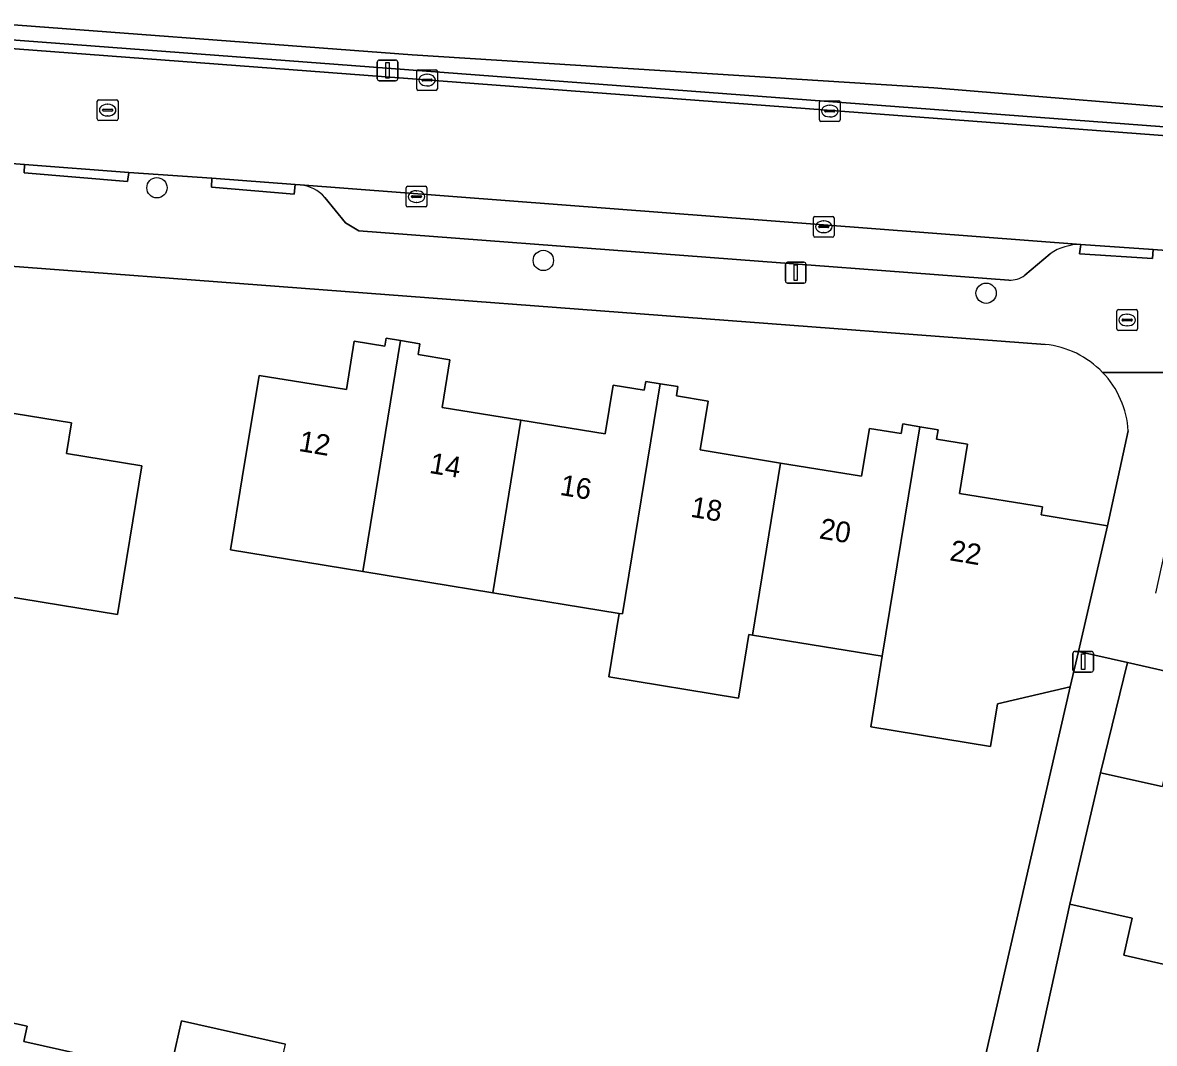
# Model space of a CAD drawing. Extents: x 163683 to 164494, y 382709 to 383872.
# Drawn here: x 163950.2 to 164004.7, y 383647.2 to 383696.4 of the extents above; entities that cross this region are included whole.
import ezdxf

# ---------------------------------------------------------------- set-up
doc = ezdxf.new("R2010")
doc.units = 0
for name, color, linetype in [('IMGEO_Boom', 7, 'Continuous'), ('IMGEO_Brandkraan', 7, 'Continuous'), ('IMGEO_Erf', 7, 'Continuous'), ('IMGEO_Groenvoorziening', 7, 'Continuous'), ('IMGEO_Kolk', 7, 'Continuous'), ('IMGEO_Lichtmast', 7, 'Continuous'), ('IMGEO_Pand', 7, 'Continuous'), ('IMGEO_Pand_nummerreeks', 7, 'Continuous'), ('IMGEO_Parkeervlak_open', 7, 'Continuous'), ('IMGEO_Rijbaan_lokaal_open', 7, 'Continuous'), ('IMGEO_Rioolput', 7, 'Continuous'), ('IMGEO_Voetpad_open', 7, 'Continuous')]:
    doc.layers.add(name, color=color, linetype=linetype)

msp = doc.modelspace()

# ---------------------------------------------------------------- linework, layer by layer
at = {"layer": 'IMGEO_Boom'}
for centre in [(163956.625, 383688.479), (163975.249, 383684.975), (163996.591, 383683.394)]:
    msp.add_circle(centre, 0.489, dxfattribs=at)
at = {"layer": 'IMGEO_Brandkraan'}
for p, q in [((164002.89, 383681.677), (164002.89, 383682.529)), ((164002.965, 383682.603), (164003.817, 383682.603)), ((164003.378, 383682.383), (164003.403, 383682.383)), ((164003.891, 383682.529), (164003.891, 383681.677)), ((164003.149, 383682.097), (164003.149, 383682.109)), ((164003.587, 383682.06), (164003.189, 383682.06)), ((164003.192, 383682.146), (164003.59, 383682.146)), ((164003.633, 383682.109), (164003.633, 383682.097)), ((164003.817, 383681.603), (164002.965, 383681.603)), ((164003.401, 383681.823), (164003.376, 383681.823))]:
    msp.add_line(p, q, dxfattribs=at)
for points in [[(164002.89, 383681.677), (164002.89, 383682.529)], [(164002.965, 383682.603), (164003.817, 383682.603)], [(164003.891, 383682.529), (164003.891, 383681.677)], [(164003.817, 383681.603), (164002.965, 383681.603)]]:
    msp.add_lwpolyline(points, dxfattribs=at)
for centre, radius, start, end in [((164002.967, 383682.527), 0.0765, 91.552, 178.448), ((164002.967, 383682.527), 0.0765, 91.552, 178.448), ((164003.815, 383682.527), 0.0765, 1.552, 88.448), ((164003.815, 383682.527), 0.0765, 1.552, 88.448), ((164003.189, 383682.106), 0.0403, 85.8775, 175.7526), ((164003.186, 383682.096), 0.0366, 178.938, 274.7102), ((164003.59, 383682.103), 0.043, 264.8664, 352.4533), ((164003.594, 383682.108), 0.0386, 1.7309, 96.639), ((164002.967, 383681.679), 0.0765, 181.552, 268.448), ((164002.967, 383681.679), 0.0765, 181.552, 268.448), ((164003.815, 383681.679), 0.0765, 271.552, 358.448), ((164003.815, 383681.679), 0.0765, 271.552, 358.448)]:
    msp.add_arc(centre, radius, start, end, dxfattribs=at)
for centre, major_axis, ratio, start_param, end_param in [((164003.377, 383682.103), (-0.387, 0.002), 0.722429, 4.712389, 7.853982), ((164003.402, 383682.103), (-0.39, 0.002), 0.717154, 1.570796, 4.712389)]:
    msp.add_ellipse(centre, major_axis=major_axis, ratio=ratio, start_param=start_param, end_param=end_param, dxfattribs=at)
at = {"layer": 'IMGEO_Erf'}
for points in [[(163999.434, 383680.927), (163912.427, 383687.515)], [(163978.898, 383667.964), (163972.808, 383668.958), (163966.549, 383669.98), (163960.172, 383671.02), (163960.74, 383674.501), (163961.545, 383679.435), (163965.755, 383678.749), (163966.135, 383681.077), (163967.609, 383680.837), (163967.672, 383681.223), (163968.364, 383681.11), (163969.302, 383680.957), (163969.217, 383680.439), (163970.742, 383680.19), (163970.367, 383677.892), (163974.164, 383677.272), (163978.222, 383676.61), (163978.607, 383678.966), (163980.112, 383678.721), (163980.181, 383679.144), (163980.875, 383679.031), (163981.733, 383678.891), (163981.661, 383678.449), (163983.193, 383678.199), (163982.809, 383675.842), (163986.677, 383675.211), (163990.591, 383674.572), (163990.968, 383676.882), (163992.501, 383676.632), (163992.576, 383677.094), (163993.387, 383676.962), (163994.278, 383676.817), (163994.203, 383676.356), (163995.69, 383676.113), (163995.304, 383673.747), (163999.303, 383673.095), (163999.24, 383672.71), (164002.438, 383672.189), (164003.44, 383676.754)], [(163946.172, 383678.178), (163952.5, 383677.142), (163952.258, 383675.662), (163955.89, 383675.068), (163954.718, 383667.91), (163951.086, 383668.505), (163946.964, 383669.18)], [(163994.402, 383637.272), (164000.64, 383664.418), (163997.138, 383663.597), (163996.804, 383661.546), (163991.026, 383662.488), (163991.582, 383665.895), (163985.324, 383666.916), (163985.159, 383666.943), (163984.659, 383663.877), (163978.398, 383664.898), (163978.898, 383667.964)], [(164050.079, 383654.983), (164003.402, 383665.596), (164002.104, 383660.284), (164005.079, 383659.626)], [(164034.033, 383644.483), (164027.897, 383645.878), (164021.759, 383647.274), (164015.621, 383648.669), (164009.485, 383650.064), (164003.228, 383651.487), (164003.633, 383653.268), (164000.621, 383653.954), (163996.811, 383636.605), (164000.879, 383635.68), (164001.461, 383638.24), (164006.539, 383637.085), (164011.569, 383635.942), (164010.999, 383633.434), (164013.166, 383632.941), (164013.748, 383635.501), (164018.823, 383634.347), (164023.856, 383633.203), (164023.274, 383630.643), (164025.441, 383630.154), (164026.023, 383632.714), (164031.098, 383631.56), (164036.131, 383630.416)], [(163941.229, 383650.059), (163950.374, 383648.071), (163950.207, 383647.332), (163957.229, 383645.751), (163957.81, 383648.331), (163962.827, 383647.201)]]:
    msp.add_lwpolyline(points, dxfattribs=at)
for centre, radius, start, end in [((163998.985, 383676.485), 4.464, 43.8499, 84.2339), ((163998.985, 383676.488), 4.463, 3.4217, 43.82)]:
    msp.add_arc(centre, radius, start, end, dxfattribs=at)
at = {"layer": 'IMGEO_Groenvoorziening'}
for points in [[(163875.92, 383701.182), (164008.37, 383691.171), (164046.19, 383688.306), (164050.148, 383687.824), (164053.221, 383687.449), (164058.911, 383686.529), (164059.047, 383686.503), (164061.457, 383686.045), (164064.777, 383685.414), (164071.947, 383683.775), (164078.624, 383682.014), (164085.415, 383679.853), (164091.677, 383677.545), (164096.987, 383675.416), (164101.436, 383673.47), (164106.164, 383671.225), (164111.467, 383668.491), (164115.315, 383666.393), (164116.361, 383665.823), (164116.661, 383668.04), (164115.519, 383668.458)], [(163946.267, 383696.593), (163968.93, 383694.886), (163994.067, 383693.289), (164008.862, 383692.068), (164038.308, 383689.82), (164050.175, 383688.655), (164052.345, 383688.185)], [(164052.345, 383688.185), (164050.175, 383688.655), (164038.308, 383689.82), (164008.862, 383692.068), (163994.067, 383693.289), (163968.93, 383694.886), (163946.267, 383696.593)]]:
    msp.add_lwpolyline(points, dxfattribs=at)
at = {"layer": 'IMGEO_Kolk'}
for p, q in [((163969.144, 383693.243), (163969.144, 383694.095)), ((163969.219, 383694.169), (163970.071, 383694.169)), ((163969.632, 383693.949), (163969.657, 383693.949)), ((163970.145, 383694.095), (163970.145, 383693.243)), ((163969.403, 383693.663), (163969.403, 383693.675)), ((163969.841, 383693.626), (163969.443, 383693.626)), ((163969.446, 383693.712), (163969.844, 383693.712)), ((163969.655, 383693.389), (163969.63, 383693.389)), ((163969.887, 383693.675), (163969.887, 383693.663)), ((163970.071, 383693.169), (163969.219, 383693.169)), ((163988.555, 383691.749), (163988.555, 383692.601)), ((163988.63, 383692.675), (163989.482, 383692.675)), ((163988.857, 383692.218), (163989.255, 383692.218)), ((163989.043, 383692.455), (163989.068, 383692.455)), ((163989.556, 383692.601), (163989.556, 383691.749)), ((163989.482, 383691.675), (163988.63, 383691.675)), ((163988.814, 383692.169), (163988.814, 383692.181)), ((163989.252, 383692.132), (163988.854, 383692.132)), ((163989.066, 383691.895), (163989.041, 383691.895)), ((163989.298, 383692.181), (163989.298, 383692.169)), ((163968.638, 383687.626), (163968.638, 383688.478)), ((163968.713, 383688.552), (163969.565, 383688.552)), ((163969.639, 383688.478), (163969.639, 383687.626)), ((163968.897, 383688.046), (163968.897, 383688.058)), ((163969.335, 383688.009), (163968.937, 383688.009)), ((163968.94, 383688.095), (163969.338, 383688.095)), ((163969.126, 383688.332), (163969.151, 383688.332)), ((163969.381, 383688.058), (163969.381, 383688.046)), ((163969.565, 383687.552), (163968.713, 383687.552)), ((163969.149, 383687.772), (163969.124, 383687.772)), ((163988.262, 383686.172), (163988.262, 383687.024)), ((163988.337, 383687.098), (163989.189, 383687.098)), ((163988.75, 383686.878), (163988.775, 383686.878)), ((163989.263, 383687.024), (163989.263, 383686.172)), ((163988.521, 383686.592), (163988.521, 383686.604)), ((163988.959, 383686.555), (163988.561, 383686.555)), ((163988.564, 383686.641), (163988.962, 383686.641)), ((163988.773, 383686.318), (163988.748, 383686.318)), ((163989.005, 383686.604), (163989.005, 383686.592)), ((163989.189, 383686.098), (163988.337, 383686.098))]:
    msp.add_line(p, q, dxfattribs=at)
for points in [[(163969.144, 383693.243), (163969.144, 383694.095)], [(163969.219, 383694.169), (163970.071, 383694.169)], [(163970.145, 383694.095), (163970.145, 383693.243)], [(163970.071, 383693.169), (163969.219, 383693.169)], [(163988.555, 383691.749), (163988.555, 383692.601)], [(163988.63, 383692.675), (163989.482, 383692.675)], [(163989.556, 383692.601), (163989.556, 383691.749)], [(163989.482, 383691.675), (163988.63, 383691.675)], [(163968.638, 383687.626), (163968.638, 383688.478)], [(163968.713, 383688.552), (163969.565, 383688.552)], [(163969.639, 383688.478), (163969.639, 383687.626)], [(163969.565, 383687.552), (163968.713, 383687.552)], [(163988.262, 383686.172), (163988.262, 383687.024)], [(163988.337, 383687.098), (163989.189, 383687.098)], [(163989.263, 383687.024), (163989.263, 383686.172)], [(163989.189, 383686.098), (163988.337, 383686.098)]]:
    msp.add_lwpolyline(points, dxfattribs=at)
for centre, radius, start, end in [((163969.221, 383694.093), 0.0765, 91.552, 178.448), ((163969.221, 383694.093), 0.0765, 91.552, 178.448), ((163970.069, 383694.093), 0.0765, 1.552, 88.448), ((163970.069, 383694.093), 0.0765, 1.552, 88.448), ((163969.443, 383693.672), 0.0403, 85.8775, 175.7526), ((163969.44, 383693.662), 0.0366, 178.938, 274.7102), ((163969.844, 383693.669), 0.043, 264.8664, 352.4533), ((163969.848, 383693.674), 0.0386, 1.7309, 96.639), ((163969.221, 383693.245), 0.0765, 181.552, 268.448), ((163969.221, 383693.245), 0.0765, 181.552, 268.448), ((163970.069, 383693.245), 0.0765, 271.552, 358.448), ((163970.069, 383693.245), 0.0765, 271.552, 358.448), ((163988.632, 383692.599), 0.0765, 91.552, 178.448), ((163988.632, 383692.599), 0.0765, 91.552, 178.448), ((163988.854, 383692.178), 0.0403, 85.8775, 175.7526), ((163989.259, 383692.18), 0.0386, 1.7309, 96.639), ((163989.48, 383692.599), 0.0765, 1.552, 88.448), ((163989.48, 383692.599), 0.0765, 1.552, 88.448), ((163988.632, 383691.751), 0.0765, 181.552, 268.448), ((163988.632, 383691.751), 0.0765, 181.552, 268.448), ((163988.851, 383692.168), 0.0366, 178.938, 274.7102), ((163989.255, 383692.175), 0.043, 264.8664, 352.4533), ((163989.48, 383691.751), 0.0765, 271.552, 358.448), ((163989.48, 383691.751), 0.0765, 271.552, 358.448), ((163968.715, 383688.476), 0.0765, 91.552, 178.448), ((163968.715, 383688.476), 0.0765, 91.552, 178.448), ((163969.563, 383688.476), 0.0765, 1.552, 88.448), ((163969.563, 383688.476), 0.0765, 1.552, 88.448), ((163968.937, 383688.055), 0.0403, 85.8775, 175.7526), ((163968.934, 383688.045), 0.0366, 178.938, 274.7102), ((163969.338, 383688.052), 0.043, 264.8664, 352.4533), ((163969.342, 383688.057), 0.0386, 1.7309, 96.639), ((163968.715, 383687.628), 0.0765, 181.552, 268.448), ((163968.715, 383687.628), 0.0765, 181.552, 268.448), ((163969.563, 383687.628), 0.0765, 271.552, 358.448), ((163969.563, 383687.628), 0.0765, 271.552, 358.448), ((163988.339, 383687.022), 0.0765, 91.552, 178.448), ((163988.339, 383687.022), 0.0765, 91.552, 178.448), ((163989.187, 383687.022), 0.0765, 1.552, 88.448), ((163989.187, 383687.022), 0.0765, 1.552, 88.448), ((163988.561, 383686.601), 0.0403, 85.8775, 175.7526), ((163988.558, 383686.591), 0.0366, 178.938, 274.7102), ((163988.962, 383686.598), 0.043, 264.8664, 352.4533), ((163988.966, 383686.603), 0.0386, 1.7309, 96.639), ((163988.339, 383686.174), 0.0765, 181.552, 268.448), ((163988.339, 383686.174), 0.0765, 181.552, 268.448), ((163989.187, 383686.174), 0.0765, 271.552, 358.448), ((163989.187, 383686.174), 0.0765, 271.552, 358.448)]:
    msp.add_arc(centre, radius, start, end, dxfattribs=at)
for centre, major_axis, ratio, start_param, end_param in [((163969.631, 383693.669), (-0.387, 0.002), 0.722429, 4.712389, 7.853982), ((163969.656, 383693.669), (-0.39, 0.002), 0.717154, 1.570796, 4.712389), ((163989.042, 383692.175), (-0.387, 0.002), 0.722429, 4.712389, 7.853982), ((163989.067, 383692.175), (-0.39, 0.002), 0.717154, 1.570796, 4.712389), ((163969.125, 383688.052), (-0.387, 0.002), 0.722429, 4.712389, 7.853982), ((163969.15, 383688.052), (-0.39, 0.002), 0.717154, 1.570796, 4.712389), ((163988.749, 383686.598), (-0.387, 0.002), 0.722429, 4.712389, 7.853982), ((163988.774, 383686.598), (-0.39, 0.002), 0.717154, 1.570796, 4.712389)]:
    msp.add_ellipse(centre, major_axis=major_axis, ratio=ratio, start_param=start_param, end_param=end_param, dxfattribs=at)
at = {"layer": 'IMGEO_Lichtmast'}
for p, q in [((163967.241, 383693.733), (163967.241, 383694.533)), ((163967.241, 383694.533), (163967.241, 383693.733)), ((163967.341, 383694.633), (163968.131, 383694.633)), ((163968.131, 383694.633), (163967.341, 383694.633)), ((163968.231, 383694.533), (163968.231, 383693.733)), ((163968.231, 383693.733), (163968.231, 383694.533)), ((163968.131, 383693.633), (163967.341, 383693.633)), ((163967.341, 383693.633), (163968.131, 383693.633)), ((163986.917, 383683.985), (163986.917, 383684.785)), ((163986.917, 383684.785), (163986.917, 383683.985)), ((163987.017, 383684.885), (163987.807, 383684.885)), ((163987.807, 383684.885), (163987.017, 383684.885)), ((163987.907, 383684.785), (163987.907, 383683.985)), ((163987.907, 383683.985), (163987.907, 383684.785)), ((163987.807, 383683.885), (163987.017, 383683.885)), ((163987.017, 383683.885), (163987.807, 383683.885)), ((164000.77, 383665.233), (164000.77, 383666.033)), ((164000.77, 383666.033), (164000.77, 383665.233)), ((164000.87, 383666.133), (164001.66, 383666.133)), ((164001.66, 383666.133), (164000.87, 383666.133)), ((164001.76, 383666.033), (164001.76, 383665.233)), ((164001.76, 383665.233), (164001.76, 383666.033)), ((164001.66, 383665.133), (164000.87, 383665.133)), ((164000.87, 383665.133), (164001.66, 383665.133))]:
    msp.add_line(p, q, dxfattribs=at)
for points in [[(163967.661, 383694.508), (163967.811, 383694.508), (163967.811, 383693.758), (163967.661, 383693.758), (163967.661, 383694.508)], [(163987.337, 383684.76), (163987.487, 383684.76), (163987.487, 383684.01), (163987.337, 383684.01), (163987.337, 383684.76)], [(164001.19, 383666.008), (164001.34, 383666.008), (164001.34, 383665.258), (164001.19, 383665.258), (164001.19, 383666.008)]]:
    msp.add_lwpolyline(points, dxfattribs=at)
for centre, start, end in [((163967.341, 383694.533), 90, 180), ((163967.341, 383694.533), 90, 180), ((163968.131, 383694.533), 0, 90), ((163968.131, 383694.533), 360, 90), ((163967.341, 383693.733), 180, 270), ((163967.341, 383693.733), 180, 270), ((163968.131, 383693.733), 270, 0), ((163968.131, 383693.733), 270, 0), ((163987.017, 383684.785), 90, 180), ((163987.017, 383684.785), 90, 180), ((163987.807, 383684.785), 0, 90), ((163987.807, 383684.785), 360, 90), ((163987.017, 383683.985), 180, 270), ((163987.017, 383683.985), 180, 270), ((163987.807, 383683.985), 270, 0), ((163987.807, 383683.985), 270, 0), ((164000.87, 383666.033), 90, 180), ((164000.87, 383666.033), 90, 180), ((164001.66, 383666.033), 0, 90), ((164001.66, 383666.033), 360, 90), ((164000.87, 383665.233), 180, 270), ((164000.87, 383665.233), 180, 270), ((164001.66, 383665.233), 270, 0), ((164001.66, 383665.233), 270, 0)]:
    msp.add_arc(centre, 0.1, start, end, dxfattribs=at)
at = {"layer": 'IMGEO_Pand'}
for points in [[(163966.549, 383669.98), (163968.364, 383681.11), (163967.672, 383681.223), (163967.609, 383680.837), (163966.135, 383681.077), (163965.755, 383678.749), (163961.545, 383679.435), (163960.74, 383674.501), (163960.172, 383671.02)], [(163966.549, 383669.98), (163972.808, 383668.958), (163974.164, 383677.272), (163970.367, 383677.892), (163970.742, 383680.19), (163969.217, 383680.439), (163969.302, 383680.957), (163968.364, 383681.11)], [(163980.875, 383679.031), (163980.181, 383679.144), (163980.112, 383678.721), (163978.607, 383678.966), (163978.222, 383676.61), (163974.164, 383677.272), (163972.808, 383668.958), (163978.898, 383667.964), (163979.066, 383667.937)], [(163986.677, 383675.211), (163982.809, 383675.842), (163983.193, 383678.199), (163981.661, 383678.449), (163981.733, 383678.891), (163980.875, 383679.031), (163979.066, 383667.937), (163978.898, 383667.964), (163978.398, 383664.898), (163984.659, 383663.877), (163985.159, 383666.943), (163985.324, 383666.916)], [(163946.172, 383678.178), (163944.758, 383669.541), (163944.36, 383667.109), (163946.566, 383666.748), (163946.964, 383669.18), (163951.086, 383668.505), (163954.718, 383667.91), (163955.89, 383675.068), (163952.258, 383675.662), (163952.5, 383677.142)], [(163985.324, 383666.916), (163991.582, 383665.895), (163993.387, 383676.962), (163992.576, 383677.094), (163992.501, 383676.632), (163990.968, 383676.882), (163990.591, 383674.572), (163986.677, 383675.211)], [(164002.438, 383672.189), (163999.24, 383672.71), (163999.303, 383673.095), (163995.304, 383673.747), (163995.69, 383676.113), (163994.203, 383676.356), (163994.278, 383676.817), (163993.387, 383676.962), (163991.582, 383665.895), (163991.026, 383662.488), (163996.804, 383661.546), (163997.138, 383663.597), (164000.64, 383664.418), (164001.037, 383666.132)], [(164011.335, 383658.215), (164007.616, 383659.061), (164008.13, 383661.319), (164006.642, 383661.657), (164006.753, 383662.148), (164005.707, 383662.386), (164005.079, 383659.626), (164002.104, 383660.284), (164000.621, 383653.954), (164003.633, 383653.268), (164003.228, 383651.487), (164009.485, 383650.064)], [(163962.827, 383647.201), (163957.81, 383648.331), (163957.229, 383645.751), (163962.236, 383644.623)]]:
    msp.add_lwpolyline(points, close=True, dxfattribs=at)
at = {"layer": 'IMGEO_Parkeervlak_open'}
for points in [[(164001.149, 383685.75), (163963.53, 383688.618)], [(163964.72, 383688.015), (163965.721, 383686.78), (163966.352, 383686.409), (163997.689, 383684.023)], [(163998.455, 383684.257), (163999.683, 383685.3)]]:
    msp.add_lwpolyline(points, dxfattribs=at)
for centre, radius, start, end in [((163963.335, 383686.758), 1.87, 42.2337, 84.0216), ((164001.142, 383683.16), 2.59, 89.8453, 124.2832), ((163997.72, 383685.292), 1.269, 268.5916, 305.3825)]:
    msp.add_arc(centre, radius, start, end, dxfattribs=at)
at = {"layer": 'IMGEO_Rijbaan_lokaal_open'}
msp.add_lwpolyline([(163963.53, 383688.618), (164001.149, 383685.75), (164004.649, 383685.507), (164017.041, 383684.569), (164017.444, 383690.058), (164008.288, 383690.751), (163938.282, 383696.036), (163937.818, 383690.533), (163945.816, 383689.941), (163950.239, 383689.606), (163955.268, 383689.218), (163959.263, 383688.946), (163963.283, 383688.628)], close=True, dxfattribs=at)
at = {"layer": 'IMGEO_Rioolput'}
for p, q in [((163953.749, 383691.794), (163953.749, 383692.646)), ((163953.824, 383692.72), (163954.676, 383692.72)), ((163954.008, 383692.214), (163954.008, 383692.226)), ((163954.051, 383692.263), (163954.449, 383692.263)), ((163954.237, 383692.5), (163954.262, 383692.5)), ((163954.492, 383692.226), (163954.492, 383692.214)), ((163954.75, 383692.646), (163954.75, 383691.794)), ((163954.676, 383691.72), (163953.824, 383691.72)), ((163954.446, 383692.177), (163954.048, 383692.177)), ((163954.26, 383691.94), (163954.235, 383691.94))]:
    msp.add_line(p, q, dxfattribs=at)
for points in [[(163953.749, 383691.794), (163953.749, 383692.646)], [(163953.824, 383692.72), (163954.676, 383692.72)], [(163954.75, 383692.646), (163954.75, 383691.794)], [(163954.676, 383691.72), (163953.824, 383691.72)]]:
    msp.add_lwpolyline(points, dxfattribs=at)
for centre, radius, start, end in [((163953.826, 383692.644), 0.0765, 91.552, 178.448), ((163953.826, 383692.644), 0.0765, 91.552, 178.448), ((163954.048, 383692.223), 0.0403, 85.8775, 175.7526), ((163954.045, 383692.213), 0.0366, 178.938, 274.7102), ((163954.449, 383692.22), 0.043, 264.8664, 352.4533), ((163954.453, 383692.225), 0.0386, 1.7309, 96.639), ((163954.674, 383692.644), 0.0765, 1.552, 88.448), ((163954.674, 383692.644), 0.0765, 1.552, 88.448), ((163953.826, 383691.796), 0.0765, 181.552, 268.448), ((163953.826, 383691.796), 0.0765, 181.552, 268.448), ((163954.674, 383691.796), 0.0765, 271.552, 358.448), ((163954.674, 383691.796), 0.0765, 271.552, 358.448)]:
    msp.add_arc(centre, radius, start, end, dxfattribs=at)
for centre, major_axis, ratio, start_param, end_param in [((163954.236, 383692.22), (-0.387, 0.002), 0.722429, 4.712389, 7.853982), ((163954.261, 383692.22), (-0.39, 0.002), 0.717154, 1.570796, 4.712389)]:
    msp.add_ellipse(centre, major_axis=major_axis, ratio=ratio, start_param=start_param, end_param=end_param, dxfattribs=at)
at = {"layer": 'IMGEO_Voetpad_open'}
for points in [[(164091.677, 383677.545), (164085.415, 383679.853), (164078.624, 383682.014), (164071.947, 383683.775), (164064.777, 383685.414), (164061.457, 383686.045), (164059.047, 383686.503), (164058.911, 383686.529), (164053.221, 383687.449), (164050.148, 383687.824), (164046.19, 383688.306), (164008.37, 383691.171), (163875.92, 383701.182)], [(163875.885, 383700.733), (163933.438, 383696.393), (163938.282, 383696.036), (164008.288, 383690.751), (164017.444, 383690.058), (164022.242, 383689.694), (164044.177, 383688.038), (164052.328, 383687.097), (164058.842, 383686.082), (164064.706, 383684.963), (164070.503, 383683.65), (164078.486, 383681.595), (164085.194, 383679.443), (164091.011, 383677.316), (164096.777, 383675.011), (164101.191, 383673.098), (164105.936, 383670.838), (164110.166, 383668.665), (164207.225, 383615.819)], [(163950.239, 383689.606), (163945.816, 383689.941), (163945.768, 383689.488), (163937.784, 383690.094), (163937.818, 383690.533), (163933.084, 383690.934), (163932.846, 383690.939), (163932.808, 383690.488), (163926.319, 383690.966), (163926.312, 383691.418), (163920.92, 383691.828), (163920.85, 383691.388), (163915.868, 383691.76), (163915.883, 383692.2), (163876.116, 383695.221), (163871.103, 383695.389), (163865.699, 383695.078)], [(163963.53, 383688.618), (163963.283, 383688.628), (163963.235, 383688.172), (163959.254, 383688.508), (163959.263, 383688.946), (163955.268, 383689.218), (163955.202, 383688.783), (163950.23, 383689.201), (163950.239, 383689.606)], [(163997.689, 383684.023), (163966.352, 383686.409), (163965.721, 383686.78), (163964.72, 383688.015)], [(163912.427, 383687.515), (163999.434, 383680.927)], [(164009.753, 383682.78), (164029.92, 383681.188), (164033.989, 383680.867), (164033.676, 383679.659), (164038.08, 383678.644), (164038.583, 383680.59), (164037.713, 383680.639), (164037.891, 383682.992), (164021.843, 383684.203), (164017.041, 383684.569), (164004.649, 383685.507), (164004.609, 383685.062), (164001.092, 383685.294), (164001.149, 383685.75)], [(163999.683, 383685.3), (163998.455, 383684.257)], [(164002.205, 383679.578), (164007.131, 383679.575), (164007.445, 383680.99)], [(164004.764, 383668.931), (164005.5, 383672.234), (164007.131, 383679.575), (164002.205, 383679.578)], [(164003.44, 383676.754), (164002.438, 383672.189), (164001.037, 383666.132), (164003.402, 383665.596), (164050.079, 383654.983)], [(163996.811, 383636.605), (164000.621, 383653.954), (164002.104, 383660.284), (164003.402, 383665.596), (164001.037, 383666.132), (164000.64, 383664.418), (163994.402, 383637.272)], [(163957.229, 383645.751), (163950.207, 383647.332), (163950.374, 383648.071), (163941.229, 383650.059)]]:
    msp.add_lwpolyline(points, dxfattribs=at)
for points in [[(163950.239, 383689.606), (163950.23, 383689.201), (163955.202, 383688.783), (163955.268, 383689.218)], [(163963.283, 383688.628), (163959.263, 383688.946), (163959.254, 383688.508), (163963.235, 383688.172)], [(164001.149, 383685.75), (164001.092, 383685.294), (164004.609, 383685.062), (164004.649, 383685.507)]]:
    msp.add_lwpolyline(points, close=True, dxfattribs=at)
for centre, radius, start, end in [((163963.335, 383686.758), 1.87, 42.2337, 84.0216), ((164001.142, 383683.16), 2.59, 89.8453, 124.2832), ((163997.72, 383685.292), 1.269, 268.5916, 305.3825), ((163998.985, 383676.485), 4.464, 43.8499, 84.2339), ((163998.985, 383676.488), 4.463, 3.4217, 43.82)]:
    msp.add_arc(centre, radius, start, end, dxfattribs=at)

# ---------------------------------------------------------------- texts
at = {"layer": 'IMGEO_Pand_nummerreeks'}
for s, rotation, p in [('12', 350.4683, (163963.42, 383675.795)), ('14', 350.4683, (163969.716, 383674.737)), ('16', 350.466, (163976.009, 383673.68)), ('18', 350.466, (163982.305, 383672.624)), ('20', 350.4683, (163988.508, 383671.582)), ('22', 350.466, (163994.795, 383670.526))]:
    msp.add_text(s, height=1, rotation=rotation, dxfattribs=at).set_placement(p)

doc.saveas('drawing.dxf')
